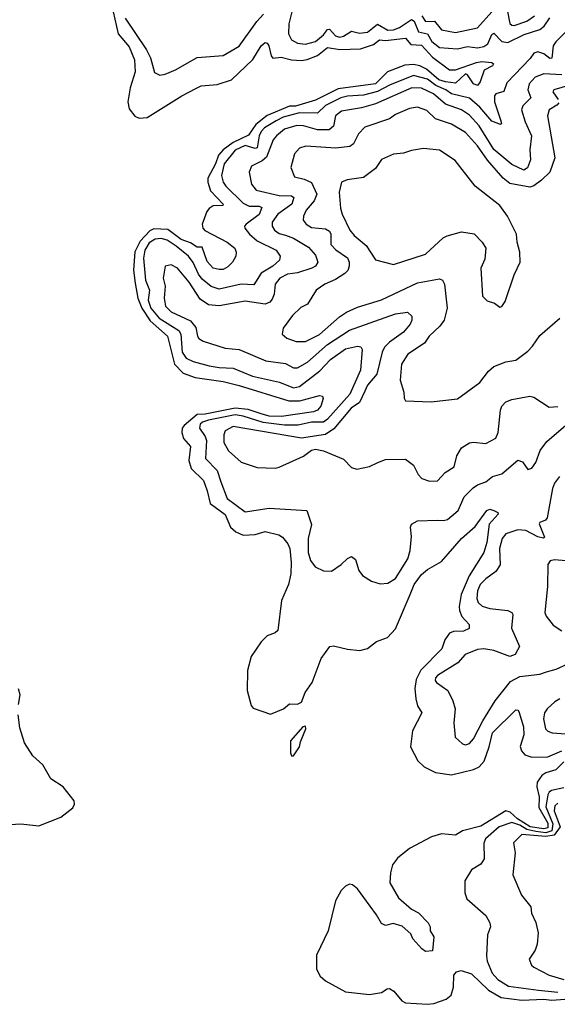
# Model space of a CAD drawing. Extents: x 1268547 to 1425625, y 515768 to 616754.
# Tile 259 of 507: x 1391989 to 1394672, y 515809 to 520726. Entities that reach past the tile are written whole.
import ezdxf

# ---------------------------------------------------------------- set-up
doc = ezdxf.new("R2010")
doc.units = 0

msp = doc.modelspace()

# ---------------------------------------------------------------- linework, layer by layer
at = {"layer": '0CON10XD'}
for points in [[(1392455.4, 520765), (1392479.8, 520655), (1392535, 520589.5), (1392561.6, 520525), (1392565.2, 520465), (1392540.2, 520385), (1392528.7, 520315), (1392535, 520280), (1392564.4, 520244.4), (1392585, 520233.5), (1392625, 520236.4), (1392797.7, 520345), (1392867.7, 520382.3), (1392895, 520394.7), (1392975, 520401.2), (1393045.5, 520424.5), (1393152.5, 520527.5), (1393195, 520594.4), (1393215, 520611.4), (1393225, 520608.6), (1393232.5, 520595), (1393243.8, 520545), (1393253.4, 520533.4), (1393295, 520538.4), (1393345, 520525.2), (1393395, 520521.7), (1393423.8, 520526.2), (1393475, 520546.2), (1393525, 520586.4), (1393586.7, 520576.7), (1393689.5, 520580.5), (1393755, 520601), (1393785, 520624.7), (1393815, 520620.9), (1393915, 520633.5), (1393942, 520602), (1393995, 520598.3), (1394049.1, 520539.1), (1394135, 520475.9), (1394165, 520474.5), (1394268.7, 520511.3), (1394296.3, 520516.3), (1394345, 520512), (1394353.8, 520505), (1394349.4, 520495), (1394307.3, 520472.7), (1394287.2, 520415), (1394275, 520396.7), (1394254.1, 520405), (1394225, 520449.4), (1394215, 520454.5), (1394165, 520408.4), (1394114, 520415), (1394081, 520425), (1394018.8, 520478.8), (1393985.8, 520495.8), (1393955, 520502.5), (1393911.3, 520498.7), (1393824.2, 520465.8), (1393764.5, 520405), (1393579.3, 520380.7), (1393465, 520324.5), (1393365, 520293.1), (1393335, 520293.8), (1393225, 520246.9), (1393168.3, 520201.7), (1393130.9, 520149.1), (1393055, 520111.9), (1393004.3, 520075.7), (1392981.2, 520048.8), (1392966.7, 520005), (1392927.7, 519935), (1392927.4, 519915), (1392941.2, 519871.2), (1393004.3, 519805), (1393002.3, 519797.7), (1392955, 519795.9), (1392935, 519782.6), (1392922.5, 519767.5), (1392900.3, 519705), (1392903.8, 519683.8), (1392913.2, 519673.2), (1393024.3, 519615), (1393063.1, 519585), (1393070, 519565), (1393067.5, 519545), (1393050.8, 519515), (1393028.3, 519491.7), (1393005, 519478.9), (1392985, 519477.5), (1392955, 519485.6), (1392925, 519518), (1392899.5, 519589.5), (1392875, 519590), (1392841.6, 519611.6), (1392795, 519627.6), (1392728.2, 519678.2), (1392658.6, 519681.4), (1392639.3, 519670.7), (1392590.4, 519619.6), (1392563.5, 519566.5), (1392557.4, 519475), (1392565, 519410), (1392578.2, 519335), (1392599, 519285), (1392641.1, 519221.1), (1392726.6, 519145), (1392762.4, 519005), (1392805, 518959.9), (1392865, 518939.4), (1393005, 518918.1), (1393085, 518898.5), (1393331.7, 518821.7), (1393387.2, 518822.8), (1393485, 518849.4), (1393501.2, 518845), (1393504.1, 518834.1), (1393491.6, 518795), (1393475.4, 518775), (1393455, 518767.2), (1393296.4, 518743.6), (1393235, 518745.1), (1393195, 518757.3), (1393128.8, 518778.8), (1393064.9, 518785.1), (1392915, 518754.9), (1392875, 518754.2), (1392810.3, 518699.7), (1392800.7, 518685), (1392797.9, 518665), (1392806.2, 518635), (1392841.4, 518595), (1392832.8, 518525), (1392844.9, 518484.9), (1392905.7, 518425), (1392925, 518373.1), (1392939.4, 518309.4), (1393014.8, 518255), (1393041.4, 518191.4), (1393068.7, 518168.7), (1393105, 518150.8), (1393164.7, 518155.3), (1393215, 518169.1), (1393282.7, 518152.7), (1393301.5, 518141.5), (1393328, 518108), (1393337.1, 518085), (1393344.8, 518015.2), (1393342.2, 517957.8), (1393330.2, 517905), (1393295.3, 517825), (1393276.9, 517675), (1393265, 517663.3), (1393225, 517649.2), (1393195, 517618.7), (1393143.8, 517546.2), (1393125.5, 517475), (1393123.9, 517375), (1393145, 517300.4), (1393155, 517288.1), (1393241.7, 517258.3), (1393306, 517284), (1393335, 517310), (1393375, 517307.5), (1393395, 517317.5), (1393414.3, 517365.7), (1393448.8, 517415), (1393494.2, 517535), (1393537.5, 517595), (1393555, 517598.8), (1393625, 517582), (1393686.4, 517576.4), (1393725, 517585.6), (1393770.3, 517619.7), (1393825, 517640.5), (1393865, 517683.1), (1393938.1, 517855), (1393957.3, 517905), (1393995, 517954.3), (1394025, 517980.8), (1394095, 518020), (1394195, 518134.5), (1394262.7, 518195), (1394321.4, 518275), (1394335, 518280.6), (1394355.5, 518275.5), (1394375.5, 518265.5), (1394377.1, 518257.1), (1394333, 518207), (1394320.5, 518115), (1394306.3, 518065), (1394232.3, 517947.7), (1394192.1, 517855), (1394182.3, 517795), (1394184.5, 517774.5), (1394195.6, 517745.6), (1394231.9, 517705), (1394232.5, 517685), (1394205, 517671.4), (1394155, 517671.1), (1394135, 517661.3), (1394111.4, 517628.6), (1394096.2, 517583.8), (1393992, 517478), (1393968.6, 517431.4), (1393962.1, 517385), (1393965.6, 517335), (1393975, 517300), (1393996.7, 517265), (1393949.3, 517175), (1393939.2, 517095), (1393975.7, 517025), (1394007.9, 516995), (1394065, 516966), (1394145.2, 516955.2), (1394255, 516981.8), (1394283.3, 516995), (1394306.7, 517023.3), (1394332.8, 517095), (1394348.6, 517165), (1394465, 517278.6), (1394475, 517278), (1394480.3, 517270.3), (1394504.4, 517195), (1394504.8, 517155.2), (1394486.4, 517096.4), (1394493.1, 517075), (1394510.8, 517055), (1394545, 517043.3), (1394625, 517044.7), (1394695, 517074.1)], [(1392515, 520733.6), (1392621.2, 520575), (1392641.2, 520535), (1392662.1, 520462.1), (1392688.8, 520448.8), (1392715, 520453.3), (1392766, 520475), (1392875, 520536.7), (1393005, 520546.2), (1393085, 520592.9), (1393173, 520717), (1393206.6, 520753.4)], [(1393352.9, 520785), (1393332.5, 520705), (1393330.6, 520655), (1393346.2, 520625), (1393375, 520608.6), (1393415, 520604), (1393465, 520617), (1393505, 520649.8), (1393525, 520676.7), (1393535, 520678.8), (1393565, 520645.3), (1393585, 520639), (1393605, 520644), (1393645, 520667.7), (1393685, 520657.7), (1393725, 520664), (1393775, 520703.1), (1393826.1, 520673.9), (1393854.6, 520675.4), (1393885, 520685.8), (1393945, 520726.1), (1393957.6, 520717.6), (1393980, 520665), (1394024.9, 520654.9), (1394045.9, 520615.9), (1394085, 520586.7), (1394175, 520580), (1394225, 520590.9), (1394275, 520585.6), (1394305, 520591.5), (1394325, 520604.2), (1394345, 520652.2), (1394355, 520658.9), (1394395, 520616.9), (1394425, 520612), (1394507.8, 520652.2), (1394585, 520677), (1394606.9, 520693.1), (1394635, 520735.6)], [(1393995.5, 520745.5), (1394015, 520717.1), (1394059, 520719), (1394094.4, 520675), (1394165, 520661), (1394275, 520684.7), (1394345.2, 520765)], [(1394422.1, 520775), (1394435, 520706.9), (1394445, 520697.7), (1394456.7, 520696.7), (1394521.2, 520718.8), (1394559, 520745)], [(1394715, 520664.8), (1394665.2, 520615), (1394652.3, 520595), (1394645, 520533.1), (1394635, 520532), (1394605, 520554.8), (1394574.8, 520565.2), (1394555, 520558.8), (1394537.4, 520532.6), (1394420.2, 520409.8), (1394405, 520366.7), (1394365, 520355.3), (1394358.4, 520345), (1394358.4, 520315), (1394389.2, 520225), (1394393.6, 520206.4), (1394388.6, 520201.4), (1394345, 520218.4), (1394285, 520288.3), (1394235, 520332.9), (1394145, 520355.1), (1394115.8, 520375.8), (1394066.4, 520396.4), (1394025, 520428.8), (1393955, 520446.4), (1393835, 520398.3), (1393775, 520367.1), (1393705, 520349), (1393625.8, 520344.2), (1393592, 520335), (1393515, 520296.8), (1393475, 520259.1), (1393385, 520260), (1393305, 520238.2), (1393269.9, 520220.1), (1393210.4, 520185), (1393195, 520167.2), (1393185.2, 520145), (1393174.9, 520085.1), (1393165, 520082.3), (1393115, 520097.2), (1393065, 520074.8), (1393009.7, 520005), (1392996.8, 519946.8), (1393004.7, 519915), (1393018.6, 519895), (1393105, 519808.6), (1393135, 519794.3), (1393185, 519794), (1393198.5, 519788.5), (1393185, 519752.8), (1393118.8, 519705), (1393111.5, 519695), (1393113.1, 519685), (1393136.6, 519655), (1393175, 519621.4), (1393268.9, 519575), (1393288.5, 519545), (1393285.5, 519525), (1393253.1, 519495), (1393195, 519460.5), (1393158.3, 519401.7), (1393095, 519404.1), (1392985, 519379.3), (1392945, 519393.3), (1392900.5, 519430.5), (1392882.1, 519455), (1392855, 519512.9), (1392831, 519545), (1392770, 519595), (1392725, 519624.5), (1392695, 519633), (1392665, 519630.2), (1392635, 519611.9), (1392614.1, 519575), (1392606.2, 519535), (1392617.5, 519425), (1392636.5, 519375), (1392631.1, 519325), (1392644.3, 519285), (1392685.6, 519235), (1392783.7, 519173.7), (1392792.8, 519155), (1392800.6, 519065), (1392820, 519035), (1392855, 519018.1), (1392935, 518997.8), (1392985, 518988.5), (1393055, 518986.2), (1393150.6, 518945), (1393285.5, 518915.5), (1393355, 518886.7), (1393385, 518893.3), (1393487.9, 518972.1), (1393540.5, 519029.5), (1393615, 519081.2), (1393675.3, 519095.3), (1393691.3, 519091.3), (1393698.3, 519078.3), (1393689.4, 518975), (1393636.7, 518855), (1393525, 518730.4), (1393505, 518715.2), (1393445, 518716.4), (1393378.5, 518701.5), (1393310.8, 518700.8), (1393204.6, 518714.6), (1393105, 518745.9), (1393065, 518752.5), (1392931.5, 518725), (1392901.2, 518715), (1392889.6, 518705), (1392886.1, 518685), (1392914.7, 518645), (1392921.6, 518625), (1392916.6, 518535), (1392974.5, 518474.5), (1392992.8, 518417.2), (1393025.4, 518335), (1393115, 518267.9), (1393235, 518285.8), (1393422.5, 518275), (1393445.4, 518205), (1393428.5, 518135), (1393429.6, 518065), (1393440, 518025), (1393463.9, 517993.9), (1393505, 517973.1), (1393545, 517972.5), (1393594.2, 518005), (1393625, 518035.8), (1393645.6, 518045.6), (1393665, 518030), (1393681.4, 517975), (1393700.2, 517950.2), (1393745, 517921.9), (1393789.1, 517909.1), (1393827.4, 517912.6), (1393865, 517934.4), (1393926.8, 518033.2), (1393938.9, 518075), (1393945.5, 518145), (1393939.3, 518190.7), (1393945, 518207.1), (1393975, 518223.3), (1394073.5, 518226.5), (1394105, 518224.5), (1394125, 518230.5), (1394177.7, 518275), (1394207.3, 518342.7), (1394252.1, 518387.9), (1394275, 518403.4), (1394315, 518418.2), (1394349.4, 518445), (1394395, 518457.1), (1394475, 518526), (1394498.3, 518518.3), (1394525, 518479.2), (1394545, 518486.7), (1394564.7, 518515), (1394586.5, 518575), (1394620.5, 518619.5), (1394715, 518701.1)], [(1394695, 520449.5), (1394605, 520454.8), (1394561.5, 520438.5), (1394532.2, 520405), (1394525.8, 520375), (1394540.4, 520335), (1394500.9, 520295), (1394494.6, 520275), (1394511.6, 520215), (1394543.7, 520145), (1394534.7, 520075.3), (1394538.6, 520025), (1394523.8, 519986.2), (1394505.7, 519974.3), (1394445, 520001.7), (1394355, 520077), (1394282.1, 520195), (1394235, 520249.4), (1394195, 520275.6), (1394114.4, 520304.4), (1394054.6, 520354.6), (1393994.3, 520384.3), (1393946.9, 520385), (1393765.2, 520304.8), (1393695, 520285.2), (1393595, 520268.6), (1393565, 520245.5), (1393555.3, 520194.7), (1393534.2, 520175.8), (1393475, 520175.2), (1393405, 520195.2), (1393372.5, 520197.5), (1393311.3, 520178.7), (1393270.4, 520145), (1393254.7, 520125), (1393221.3, 520038.7), (1393199.9, 520020.1), (1393145.5, 519994.5), (1393133.7, 519963.7), (1393146.2, 519905), (1393170, 519875), (1393285, 519847.3), (1393346.2, 519846.2), (1393357.4, 519837.4), (1393347, 519805), (1393277.3, 519755), (1393249.3, 519715), (1393249.2, 519695), (1393261.5, 519675), (1393285, 519657.6), (1393315, 519649), (1393355, 519635.3), (1393429.9, 519589.9), (1393465, 519549.4), (1393477.3, 519515), (1393465.5, 519495), (1393447.5, 519485), (1393375, 519461.4), (1393325, 519454.4), (1393288, 519435), (1393264.7, 519405), (1393259.4, 519355), (1393249.8, 519330.2), (1393237.5, 519315), (1393215, 519305.8), (1393115, 519320.8), (1392985, 519297.1), (1392931.1, 519301.1), (1392890, 519330), (1392835, 519414.6), (1392776.5, 519485), (1392745, 519500.9), (1392715, 519494.2), (1392704.7, 519435), (1392714.7, 519395), (1392710.3, 519335), (1392717.2, 519295), (1392745, 519267.2), (1392841.9, 519221.9), (1392868.4, 519188.4), (1392876, 519146), (1392883.8, 519133.8), (1392905, 519120.3), (1393014, 519085), (1393085, 519078.9), (1393217.5, 519022.5), (1393315, 519008.9), (1393355, 518987.8), (1393375, 518986.4), (1393425.8, 519015), (1393525, 519103.7), (1393635.4, 519175), (1393865, 519256.9), (1393925.3, 519265.3), (1393946.7, 519245), (1393946.6, 519225), (1393938.2, 519205), (1393904.7, 519165), (1393835, 519114.8), (1393810.1, 519089.9), (1393798.5, 519065), (1393771, 518955), (1393725, 518900), (1393711.1, 518871.1), (1393685.9, 518814.1), (1393643.1, 518785), (1393556.8, 518683.2), (1393515, 518653.4), (1393395, 518636.1), (1393055, 518694.1), (1393015, 518673.1), (1393007.8, 518652.2), (1393007.8, 518615), (1393032, 518572), (1393095, 518515.7), (1393175, 518489.4), (1393265, 518486.5), (1393285, 518491.5), (1393405, 518545.5), (1393445, 518575.6), (1393465, 518581.1), (1393505, 518573.3), (1393605, 518530.6), (1393645, 518490), (1393671.7, 518481.7), (1393735, 518494.2), (1393776.7, 518515), (1393815, 518530), (1393915, 518530.6), (1393955, 518500.8), (1393978.6, 518455), (1393996.2, 518435), (1394035, 518420.5), (1394075, 518423.3), (1394112.5, 518465), (1394158, 518492), (1394171.7, 518548.3), (1394195, 518587.1), (1394235, 518612.5), (1394255, 518615.7), (1394315, 518608.9), (1394365, 518635.8), (1394377.7, 518665), (1394388.7, 518775), (1394396.2, 518795), (1394415, 518817.8), (1394445, 518829.6), (1394535, 518845.6), (1394555, 518840.8), (1394631.5, 518791.5), (1394674.6, 518794.6)], [(1394775, 520411.1), (1394655.5, 520374.5), (1394650.6, 520365), (1394677.2, 520327.2)], [(1394679.4, 520310.6), (1394671, 520299), (1394631.5, 520275), (1394623.3, 520245), (1394660.9, 520035), (1394634.7, 519965), (1394593.8, 519925), (1394555, 519896.5), (1394535, 519890), (1394435, 519907.7), (1394402.5, 519935), (1394323.3, 520023.3), (1394275, 520095.8), (1394215, 520161.6), (1394143.8, 520203.8), (1394065, 520231.1), (1394021.8, 520271.8), (1393975, 520288.7), (1393935, 520281.6), (1393865, 520251.8), (1393835, 520230.8), (1393711.8, 520188.2), (1393680, 520155), (1393654.6, 520105), (1393637.5, 520092.5), (1393566.5, 520083.5), (1393416.6, 520093.4), (1393385.9, 520084.1), (1393360, 520055), (1393342.1, 519987.9), (1393360.3, 519940.3), (1393408.9, 519928.9), (1393445, 519912.8), (1393471.9, 519855), (1393458.3, 519821.7), (1393419.3, 519775), (1393406.2, 519745), (1393404.5, 519725), (1393419.1, 519705), (1393445, 519687.6), (1393515, 519681.9), (1393535, 519670), (1393541.7, 519655), (1393542.6, 519602.6), (1393566.5, 519576.5), (1393626, 519536), (1393634.1, 519515), (1393633.3, 519495), (1393626.4, 519473.6), (1393611.9, 519458.1), (1393565, 519427.6), (1393512.5, 519405), (1393469.4, 519375), (1393425.4, 519304.6), (1393391.9, 519288.1), (1393351.3, 519248.7), (1393304.2, 519185), (1393300, 519155), (1393323.3, 519135), (1393369.1, 519119.1), (1393415, 519118.9), (1393485, 519154.3), (1393585, 519242.4), (1393620.9, 519265), (1393675, 519289.5), (1393795, 519326), (1393975, 519411.6), (1394085, 519431.3), (1394100, 519425), (1394109.3, 519405), (1394122.8, 519285), (1394108.2, 519225), (1394085.6, 519195), (1394032.5, 519145), (1394009.3, 519110.7), (1393925.7, 519055), (1393894.4, 519005), (1393888.6, 518925), (1393906.2, 518865), (1393907.5, 518835), (1393915, 518822.5), (1394042.3, 518817.7), (1394175, 518833.1), (1394285, 518914.4), (1394329.1, 518970.9), (1394355, 518994.4), (1394415, 519016.7), (1394465.4, 519024.6), (1394525, 519070.6), (1394549.4, 519095), (1394585, 519148.8), (1394685, 519235.8)], [(1394385, 519290), (1394395, 519293.3), (1394411.7, 519318.3), (1394458, 519452), (1394487.5, 519515), (1394486, 519565), (1394472, 519615), (1394468.8, 519655), (1394424.2, 519745), (1394385, 519798), (1394262.9, 519895), (1394162.4, 520022.4), (1394085, 520073.5), (1394005, 520082.2), (1393945, 520072.9), (1393905, 520058.9), (1393855, 520054.4), (1393795, 520026.9), (1393765, 519981.9), (1393705, 519937.1), (1393623.9, 519926.1), (1393596.1, 519913.9), (1393583.3, 519865), (1393590.8, 519785), (1393598.9, 519755), (1393637.1, 519675), (1393658.3, 519648.3), (1393718.4, 519598.4), (1393765, 519527.1), (1393855, 519503.6), (1394015, 519555.5), (1394103.6, 519636.4), (1394123.6, 519646.4), (1394195, 519665.6), (1394256.8, 519656.8), (1394298, 519615), (1394316.2, 519585), (1394310.6, 519529.4), (1394291.5, 519485), (1394299.2, 519345), (1394321.7, 519321.7), (1394359.2, 519309.2), (1394385, 519290)], [(1394683.9, 518445), (1394658.8, 518411.2), (1394648.4, 518385), (1394621.9, 518238.1), (1394613.3, 518226.7), (1394585.6, 518215), (1394582.5, 518207.5), (1394608.8, 518141.2), (1394603, 518137), (1394575, 518142.8), (1394515, 518174.5), (1394475, 518178.5), (1394415, 518158.8), (1394396.8, 518135), (1394384.7, 518085), (1394387.4, 518002.6), (1394365, 517969.6), (1394315, 517934.1), (1394287.9, 517905), (1394275, 517874.2), (1394270.2, 517835), (1394277.2, 517815), (1394297.3, 517797.3), (1394335, 517785.8), (1394426.2, 517775), (1394446.1, 517766.1), (1394451.1, 517755), (1394443.6, 517686.4), (1394484.3, 517595), (1394462, 517555), (1394435, 517545.6), (1394355, 517575.3), (1394305, 517583.2), (1394275, 517580.9), (1394212, 517555), (1394175.7, 517514.3), (1394075, 517451.1), (1394065, 517438.8), (1394063.3, 517425), (1394069.4, 517415), (1394125.5, 517375), (1394151.3, 517325), (1394162.2, 517285), (1394156, 517215), (1394162.3, 517142.3), (1394199.7, 517109.7), (1394215, 517104.2), (1394235, 517111.4), (1394255, 517134.3), (1394300, 517225), (1394361.9, 517325), (1394438.7, 517421.3), (1394485, 517445.8), (1394585, 517458.1), (1394618.5, 517468.5)], [(1394715, 518023.3), (1394658.1, 518028.1), (1394636.2, 518023.8), (1394625.5, 518004.5), (1394623.2, 517895), (1394610.5, 517765), (1394616.6, 517746.6), (1394651.9, 517701.9), (1394694.5, 517674.5)], [(1394618.5, 517468.5), (1394667.3, 517482.7), (1394725, 517509.1)], [(1391983.8, 517306.2), (1391991.9, 517355), (1391983.7, 517383.7)], [(1394685, 517333.9), (1394660, 517320), (1394622.1, 517285), (1394608.2, 517265), (1394603.4, 517235), (1394614.1, 517185), (1394625, 517172.7), (1394647.5, 517165), (1394715, 517159.7)], [(1391915, 516705.8), (1391995, 516709.2), (1392085, 516699.2), (1392195, 516744), (1392255, 516790), (1392262.4, 516807.6), (1392260.5, 516825), (1392205.3, 516895), (1392143.9, 516933.9), (1392104.7, 517005), (1392055, 517048.8), (1392012.7, 517115), (1391990.1, 517190.1), (1391981.2, 517255)], [(1393345, 517048.8), (1393355, 517049.4), (1393385.9, 517095), (1393390.3, 517119.7), (1393417.5, 517185), (1393415, 517197.5), (1393402.5, 517195), (1393340.8, 517125), (1393340, 517065), (1393345, 517048.8)], [(1394705, 517018.8), (1394665, 516979.1), (1394615, 516965.2), (1394595, 516951.6), (1394572.7, 516917.3), (1394569.8, 516895), (1394582.8, 516845), (1394581.1, 516791.1), (1394625, 516713), (1394625, 516690.1), (1394605, 516685.3), (1394537.6, 516695), (1394474.6, 516735), (1394437.5, 516767.5), (1394415, 516774.6), (1394290.9, 516699.1), (1394200, 516675), (1394165, 516652.9), (1394095, 516659.3), (1394044.3, 516645.7), (1393935, 516587.4), (1393875, 516539.2), (1393850.2, 516505), (1393840.3, 516465), (1393837.3, 516415), (1393879.8, 516339.8), (1393945, 516283.8), (1393980, 516265), (1394027.5, 516215), (1394037.5, 516195), (1394037.5, 516175), (1394056.7, 516145), (1394050, 516075), (1394015, 516072), (1393996.2, 516085), (1393951.2, 516135), (1393940.8, 516160.8), (1393898.6, 516198.6), (1393853.1, 516213.1), (1393815, 516202.6), (1393795, 516211.9), (1393770.2, 516255), (1393674.7, 516385), (1393650.9, 516405), (1393635, 516408.4), (1393615, 516399.1), (1393593.7, 516376.3), (1393565.2, 516325), (1393529.6, 516175), (1393470.7, 516055), (1393471.2, 515985), (1393489.3, 515949.3), (1393515, 515926), (1393615, 515871.3), (1393735, 515857.4), (1393765, 515862.1), (1393795, 515868.5), (1393823.2, 515886.8), (1393835, 515887.1), (1393857.1, 515875), (1393896.7, 515826.7), (1393915, 515815.9), (1394025, 515808.8), (1394056.7, 515813.3), (1394118.5, 515835), (1394143.4, 515855), (1394154.7, 515894.7), (1394155.6, 515954.4), (1394169.3, 515970.7), (1394192.5, 515977.5), (1394245, 515961), (1394328.7, 515878.7), (1394392.9, 515842.9), (1394495, 515829), (1394605, 515833.7), (1394645, 515829), (1394799.1, 515840.9)], [(1394705, 516889), (1394643.6, 516876.4), (1394631.3, 516868.7), (1394624.7, 516855.3), (1394615.3, 516795), (1394650, 516710), (1394645, 516674.3), (1394615, 516665.5), (1394565, 516671.3), (1394521.2, 516681.2), (1394485, 516702.8), (1394445, 516716.2), (1394382.5, 516695), (1394313.9, 516635), (1394305.9, 516614.1), (1394307.5, 516535), (1394290.6, 516509.4), (1394245, 516480), (1394211.1, 516425), (1394211.1, 516365), (1394220.6, 516335), (1394315, 516251.9), (1394336.5, 516215), (1394338.5, 516195), (1394324.6, 516155), (1394318.9, 516051.1), (1394322.5, 516025), (1394348.2, 515965), (1394375, 515932), (1394429.2, 515899.2), (1394578.6, 515878.6), (1394675, 515869.6)], [(1394675, 516812.8), (1394659.8, 516800.2), (1394657.1, 516775), (1394686.5, 516695), (1394656.2, 516653.8), (1394615, 516647.3), (1394495, 516657.5), (1394454.6, 516615.4), (1394462.9, 516565), (1394450.8, 516455), (1394494.3, 516354.3), (1394540.6, 516295), (1394544.5, 516264.5), (1394565, 516217.5), (1394577.1, 516165), (1394571.7, 516108.3), (1394561.2, 516078.8), (1394532.5, 516035), (1394543.3, 516005), (1394555, 515993.8), (1394631.2, 515955), (1394705, 515933)]]:
    msp.add_lwpolyline(points, dxfattribs=at)

doc.saveas('drawing.dxf')
